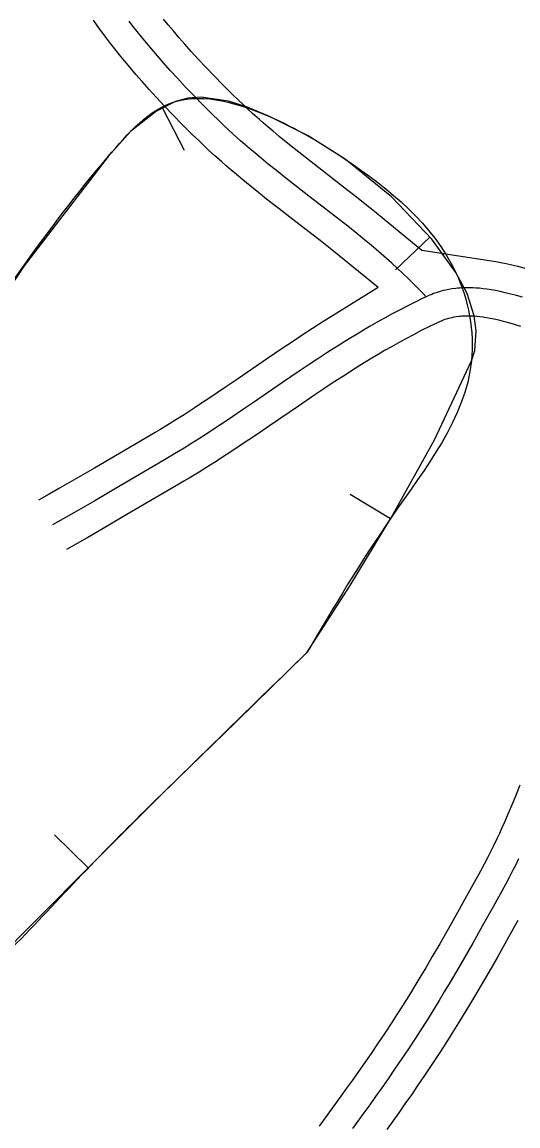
# Model space of a CAD drawing. Extents: x 3297735 to 3335592, y 670436 to 695807.
# Drawn here: x 3317076 to 3317338, y 691316 to 691901 of the extents above; entities that cross this region are included whole.
import ezdxf

# ---------------------------------------------------------------- set-up
doc = ezdxf.new("R2010")
doc.units = 0
for name, color, linetype in [('V-BORW-LINE', 7, 'Continuous'), ('V-RIVR-EDGE', 7, 'Continuous'), ('V-ROAD-CNTR', 7, 'Continuous')]:
    doc.layers.add(name, color=color, linetype=linetype)

msp = doc.modelspace()

# ---------------------------------------------------------------- linework, layer by layer
at = {"layer": 'V-BORW-LINE'}
for p, q in [((3317150.04, 691855.71), (3317161.43, 691833.45)), ((3317291.58, 691787.22), (3317273.42, 691770.04)), ((3317270.71, 691637.98), (3317249.29, 691650.89)), ((3317110.64, 691452.96), (3317092.87, 691470.55))]:
    msp.add_line(p, q, dxfattribs=at)
for points in [[(3317226.65, 691567.3), (3317249.43, 691602.69), (3317271.22, 691638.83), (3317294.04, 691679.84), (3317313.57, 691721.71), (3317315.31, 691727.26), (3317316.12, 691737.56), (3317315.07, 691745.54), (3317311.25, 691757.43), (3317305.27, 691768.61), (3317292.53, 691786.22), (3317271.27, 691808.68), (3317246.79, 691828.54), (3317227.19, 691841.03), (3317206.63, 691851.24), (3317194.46, 691856.29), (3317184.87, 691859.34), (3317170.46, 691861.49), (3317163.5, 691861.01), (3317156.87, 691859.21), (3317146.82, 691854.06), (3317133.16, 691843.22), (3317121.25, 691830.05), (3317076.73, 691772.03), (3317036.33, 691711.98)], [(3317041.21, 691382.77), (3317078.93, 691420.92), (3317116.66, 691459.04), (3317134.16, 691476.55), (3317151.67, 691494.05), (3317189.18, 691530.62), (3317226.65, 691567.3)]]:
    msp.add_lwpolyline(points, dxfattribs=at)
msp.add_spline([(3317226.65, 691567.3), (3317271.22, 691638.83), (3317313.57, 691721.71), (3317305.27, 691768.61), (3317246.79, 691828.54), (3317206.63, 691851.24), (3317156.87, 691859.21), (3317121.25, 691830.05), (3317036.33, 691711.98), (3316920.77, 691510.23), (3316900.03, 691463), (3316889.31, 691410.98), (3316900.59, 691368.85), (3316925.08, 691338.94), (3316970.94, 691342.17), (3317005.57, 691356.54), (3317041.21, 691382.77), (3317116.66, 691459.04), (3317151.67, 691494.05), (3317226.65, 691567.3)], degree=3, dxfattribs=at)
at = {"layer": 'V-RIVR-EDGE'}
msp.add_spline([(3319555.14, 694014.55), (3319548.52, 694002.76), (3319539.36, 693985.79), (3319509.78, 693923.27), (3319496.46, 693903), (3319479.41, 693878.17), (3319464.01, 693854.58), (3319445.27, 693818.98), (3319424.44, 693775.51), (3319406.53, 693740.74), (3319395.69, 693713), (3319386.52, 693693.13), (3319372.79, 693671.61), (3319340.34, 693621.53), (3319316.61, 693580.14), (3319295.79, 693542.89), (3319282.06, 693520.96), (3319271.65, 693502.33), (3319267.89, 693489.49), (3319259.98, 693475.83), (3319250.42, 693465.08), (3319246.25, 693454.32), (3319237.93, 693442.32), (3319231.68, 693428.65), (3319225.43, 693414.99), (3319219.61, 693410.03), (3319205.47, 693391.42), (3319185.09, 693363.28), (3319164.7, 693327.69), (3319143.08, 693301.21), (3319109.39, 693253.21), (3319083.6, 693218.46), (3319061.14, 693187.85), (3319039.52, 693157.64), (3319018.29, 693123.29), (3318994.59, 693091.02), (3318949.68, 693031.86), (3318931.37, 693004.55), (3318913.08, 692981.38), (3318902.25, 692962.76), (3318892.68, 692944.55), (3318876.03, 692916.4), (3318861.86, 692887.84), (3318841.46, 692848.51), (3318822.29, 692807.53), (3318806.46, 692774.41), (3318803.1, 692758.66), (3318804.31, 692744.98), (3318808.02, 692734.61), (3318808.84, 692730.46), (3318817.11, 692725.47), (3318826.63, 692719.23), (3318832.83, 692713), (3318835.72, 692705.53), (3318835.27, 692692.27), (3318829.85, 692681.5), (3318819.88, 692669.09), (3318809.47, 692651.3), (3318783.24, 692602.87), (3318768.67, 692580.52), (3318760.79, 692575.98), (3318753.73, 692573.1), (3318747.11, 692573.94), (3318739.24, 692579.76), (3318735.53, 692585.58), (3318730.56, 692588.49), (3318721.44, 692588.1), (3318700.27, 692573.64), (3318679.48, 692549.66), (3318660.76, 692522.35), (3318646.6, 692493.37), (3318637.03, 692477.64), (3318624.96, 692456.95), (3318607.08, 692434.19), (3318599.98, 692413.49), (3318583.3, 692372.49), (3318565.82, 692342.28), (3318547.09, 692313.73), (3318534.2, 692295.52), (3318512.56, 692258.69), (3318488.02, 692224.76), (3318446.4, 692155.23), (3318418.11, 692112.61), (3318397.31, 692084.47), (3318386.91, 692066.68), (3318376.5, 692048.05), (3318354.44, 692011.22), (3318333.22, 691976.45), (3318316.13, 691940.02), (3318301.57, 691917.67), (3318275.38, 691884.99), (3318265.81, 691873), (3318250.82, 691844.85), (3318236.64, 691808.41), (3318222.07, 691781.09), (3318194.96, 691714.01), (3318179.96, 691684.2), (3318162.07, 691654.82), (3318140.84, 691619.64), (3318130.44, 691603.92), (3318120.89, 691595.24), (3318105.09, 691577.87), (3318090.12, 691558.42), (3318067.68, 691532.37), (3318043.56, 691501.75), (3318020.26, 691465.75), (3317998.21, 691433.06), (3317973.66, 691392.92), (3317962.42, 691371.81), (3317929.95, 691315.1), (3317907.9, 691282.41), (3317889.2, 691263.39), (3317870.48, 691238.16), (3317844.7, 691202.99), (3317833.05, 691186.02), (3317808.09, 691148.78), (3317780.64, 691109.47), (3317756.1, 691076.38), (3317731.98, 691045.35), (3317684.57, 690978.73), (3317668.76, 690954.73), (3317646.3, 690922.04), (3317635.48, 690907.15), (3317629.25, 690900.53), (3317620.1, 690889.36), (3317608.46, 690874.47), (3317601.4, 690867.03), (3317592.67, 690860.42), (3317585.59, 690845.93), (3317576.86, 690836), (3317565.64, 690821.11), (3317549.42, 690801.25), (3317522.4, 690767.75), (3317502.45, 690745), (3317489.97, 690727.62), (3317482.47, 690713.55), (3317479.54, 690701.12), (3317475.78, 690689.94), (3317474.94, 690683.31), (3317467.87, 690674.21), (3317451.65, 690653.94), (3317427.54, 690622.91), (3317406.33, 690593.95), (3317381.8, 690564.58), (3317328.18, 690504.62), (3317308.23, 690483.11), (3317290.78, 690466.16), (3317272.5, 690446.31), (3317248.81, 690422.74), (3317230.94, 690402.48), (3317202.23, 690356.54), (3317170.21, 690314.34), (3317129.47, 690266.36), (3317099.12, 690227.48), (3317085.82, 690212.59), (3317074.19, 690204.33), (3317063.38, 690189.85), (3317045.08, 690163.78), (3317020.95, 690128.61), (3316996.82, 690093.85), (3316970.63, 690059.1), (3316926.98, 690008.23), (3316891.65, 689970.6), (3316861.71, 689930.05), (3316828.03, 689887.86), (3316809.31, 689860.13), (3316797.25, 689841.93), (3316783.53, 689825.38), (3316737.37, 689762.08), (3316714.9, 689728.98), (3316681.64, 689687.61), (3316661.69, 689665.69), (3316647.97, 689646.66), (3316619.68, 689606.11), (3316602.63, 689581.28), (3316583.49, 689551.9), (3316563.93, 689519.62), (3316547.71, 689499.35), (3316541.89, 689491.9), (3316538.57, 689488.6), (3316532.31, 689474.1), (3316523.16, 689461.28), (3316509.03, 689445.15), (3316500.29, 689431.49), (3316493.22, 689419.9), (3316485.73, 689407.9), (3316486.11, 689397.12), (3316486.48, 689375.57), (3316487.29, 689371.01), (3316491.44, 689370.17), (3316493.5, 689366.43), (3316494.29, 689352.75), (3316496.75, 689341.56), (3316502.54, 689336.57), (3316504.2, 689334.08), (3316504.18, 689328.69), (3316501.27, 689325.8), (3316488.83, 689321.27), (3316487.17, 689319.61), (3316487.16, 689316.71), (3316492.96, 689316.7), (3316502.08, 689318.33), (3316508.3, 689318.32), (3316513.27, 689314.99), (3316516.58, 689314.98), (3316524.87, 689314.55), (3316535.62, 689303.33), (3316544.71, 689293.36), (3316545.54, 689290.04), (3316543.46, 689287.97), (3316525.66, 689296.72), (3316509.92, 689304.22), (3316502.06, 689307.14), (3316490.45, 689308.41), (3316482.58, 689308.02), (3316478.02, 689308.03), (3316473.47, 689311.77), (3316449.46, 689323.85), (3316424.59, 689324.74), (3316401.79, 689323.14), (3316381.47, 689318.22), (3316366.54, 689316.18), (3316352.85, 689311.24), (3316334.16, 689295.54), (3316302.2, 689277.79), (3316275.21, 689257.14), (3316266.49, 689249.28), (3316249.02, 689224.04), (3316230.28, 689191.76), (3316217.78, 689162.78), (3316200.69, 689125.93), (3316182.37, 689092.82), (3316162.8, 689054.73), (3316141.17, 689024.94), (3316114.57, 688996.41), (3316081.77, 688971.62), (3316036.89, 688926.14), (3316007.39, 688897.61), (3315987.04, 688880.67), (3315970.01, 688865.79), (3315959.63, 688858.77), (3315957.13, 688852.14), (3315955.46, 688848.42), (3315953.91, 688835.53)], degree=3, dxfattribs=at)
at = {"layer": 'V-ROAD-CNTR'}
for points in [[(3317264.24, 691760.54), (3317243.38, 691777.57), (3317238.71, 691781.31), (3317234.29, 691784.8), (3317225.85, 691791.37), (3317218.38, 691797.15), (3317211.8, 691802.26), (3317206.01, 691806.8), (3317200.93, 691810.83), (3317196.49, 691814.41), (3317192.61, 691817.6), (3317189.23, 691820.42), (3317186.27, 691822.94), (3317183.69, 691825.16), (3317181.42, 691827.14), (3317177.53, 691830.62), (3317174.6, 691833.3), (3317172.4, 691835.35), (3317169.17, 691838.44), (3317165.95, 691841.59), (3317160.66, 691846.91), (3317155.73, 691851.96), (3317151.16, 691856.76), (3317146.91, 691861.31), (3317142.97, 691865.63), (3317139.33, 691869.72), (3317135.95, 691873.59), (3317132.83, 691877.25), (3317129.94, 691880.71), (3317127.27, 691883.98), (3317124.8, 691887.07), (3317122.52, 691889.99), (3317120.41, 691892.74), (3317118.46, 691895.34), (3317116.66, 691897.79), (3317115, 691900.09), (3317113.46, 691902.27)], [(3317289.58, 691755.69), (3317288.01, 691757.37), (3317286.44, 691759), (3317283.32, 691762.18), (3317280.26, 691765.21), (3317277.24, 691768.1), (3317274.28, 691770.85), (3317271.39, 691773.49), (3317268.55, 691776.01), (3317265.78, 691778.43), (3317263.07, 691780.75), (3317260.43, 691782.98), (3317257.85, 691785.13), (3317252.81, 691789.24), (3317248.05, 691793.05), (3317243.55, 691796.6), (3317235.05, 691803.22), (3317227.57, 691809.01), (3317221.02, 691814.09), (3317215.3, 691818.57), (3317210.31, 691822.54), (3317205.96, 691826.05), (3317202.18, 691829.15), (3317198.89, 691831.9), (3317196.02, 691834.33), (3317193.53, 691836.48), (3317191.36, 691838.38), (3317187.59, 691841.75), (3317184.78, 691844.31), (3317182.7, 691846.26), (3317179.59, 691849.22), (3317176.52, 691852.23), (3317171.34, 691857.44), (3317166.53, 691862.37), (3317162.07, 691867.05), (3317157.94, 691871.48), (3317154.11, 691875.67), (3317150.58, 691879.64), (3317147.31, 691883.38), (3317144.29, 691886.92), (3317141.51, 691890.26), (3317138.94, 691893.4), (3317136.57, 691896.37), (3317134.39, 691899.17), (3317132.37, 691901.8)], [(3317287.31, 691780.14), (3317267.39, 691796.7), (3317262.24, 691800.9), (3317257.38, 691804.8), (3317252.8, 691808.41), (3317244.24, 691815.07), (3317236.76, 691820.87), (3317230.24, 691825.92), (3317224.59, 691830.35), (3317219.68, 691834.25), (3317215.43, 691837.68), (3317211.74, 691840.71), (3317208.54, 691843.38), (3317205.77, 691845.73), (3317203.37, 691847.81), (3317201.29, 691849.62), (3317197.65, 691852.88), (3317194.96, 691855.33), (3317192.99, 691857.17), (3317190.02, 691860.01), (3317187.09, 691862.88), (3317182.03, 691867.96), (3317177.33, 691872.78), (3317172.98, 691877.34), (3317168.96, 691881.65), (3317165.25, 691885.72), (3317161.83, 691889.56), (3317158.67, 691893.18), (3317155.76, 691896.59), (3317153.08, 691899.8), (3317150.61, 691902.83)], [(3317382.59, 691758.36), (3317379.89, 691758.99), (3317377.4, 691759.63), (3317374.96, 691760.3), (3317372.55, 691760.99), (3317370.21, 691761.7), (3317365.52, 691763.17), (3317356.49, 691766.12), (3317352.45, 691767.44), (3317348.58, 691768.66), (3317344.91, 691769.77), (3317341.42, 691770.78), (3317338.1, 691771.67), (3317334.94, 691772.45), (3317331.95, 691773.13), (3317329.11, 691773.7), (3317326.42, 691774.18), (3317287.31, 691780.14)], [(3317264.24, 691760.54), (3317238.63, 691744.69), (3317235.48, 691742.71), (3317229.49, 691738.89), (3317223.93, 691735.25), (3317218.77, 691731.83), (3317213.96, 691728.6), (3317205.06, 691722.56), (3317189.68, 691712.02), (3317183.94, 691708.1), (3317178.93, 691704.71), (3317174.55, 691701.77), (3317170.71, 691699.22), (3317167.36, 691697.02), (3317161.44, 691693.18), (3317156.99, 691690.37), (3317153.66, 691688.3), (3317148.58, 691685.2), (3317146.06, 691683.7), (3317143.48, 691682.18), (3317113.94, 691664.86), (3317106.58, 691660.56), (3317095.51, 691654.15), (3317089.98, 691650.99), (3317084.42, 691647.84)], [(3317340.66, 691755.39), (3317337.4, 691756.32), (3317334.35, 691757.15), (3317331.49, 691757.85), (3317328.82, 691758.46), (3317326.31, 691758.96), (3317323.97, 691759.38), (3317321.78, 691759.71), (3317319.73, 691759.97), (3317317.82, 691760.17), (3317316.02, 691760.31), (3317314.34, 691760.4), (3317312.77, 691760.44), (3317311.3, 691760.45), (3317309.92, 691760.43), (3317308.64, 691760.37), (3317307.43, 691760.3), (3317306.3, 691760.21), (3317305.24, 691760.1), (3317303.27, 691759.83), (3317301.54, 691759.54), (3317300.03, 691759.24), (3317298.72, 691758.93), (3317297.57, 691758.63), (3317296.56, 691758.35), (3317294.81, 691757.79), (3317293.5, 691757.33), (3317292.52, 691756.96), (3317291.05, 691756.35), (3317289.58, 691755.69), (3317287.17, 691754.54), (3317284.82, 691753.4), (3317280.23, 691751.11), (3317275.84, 691748.84), (3317271.64, 691746.6), (3317267.61, 691744.39), (3317263.74, 691742.22), (3317260.03, 691740.08), (3317256.46, 691737.99), (3317253.03, 691735.93), (3317249.74, 691733.92), (3317246.56, 691731.96), (3317243.51, 691730.04), (3317237.63, 691726.28), (3317232.17, 691722.72), (3317227.09, 691719.35), (3317222.35, 691716.17), (3317213.52, 691710.17), (3317198.15, 691699.64), (3317192.38, 691695.7), (3317187.32, 691692.27), (3317182.88, 691689.29), (3317178.98, 691686.7), (3317175.55, 691684.45), (3317169.52, 691680.55), (3317164.97, 691677.66), (3317161.53, 691675.52), (3317156.33, 691672.36), (3317153.71, 691670.79), (3317151.07, 691669.24), (3317121.52, 691651.91), (3317114.12, 691647.59), (3317102.99, 691641.15), (3317097.41, 691637.96), (3317091.82, 691634.79)], [(3317339.71, 691740), (3317336.41, 691741), (3317333.38, 691741.87), (3317330.59, 691742.62), (3317328.04, 691743.26), (3317325.68, 691743.79), (3317323.52, 691744.22), (3317321.53, 691744.58), (3317319.7, 691744.85), (3317318.02, 691745.07), (3317316.47, 691745.23), (3317315.05, 691745.34), (3317313.73, 691745.41), (3317312.52, 691745.44), (3317311.4, 691745.45), (3317310.36, 691745.43), (3317309.4, 691745.39), (3317308.51, 691745.34), (3317307.69, 691745.27), (3317307, 691745.2), (3317305.5, 691745), (3317304.28, 691744.79), (3317303.22, 691744.58), (3317302.3, 691744.37), (3317301.5, 691744.16), (3317300.88, 691743.98), (3317299.57, 691743.57), (3317298.67, 691743.25), (3317298.06, 691743.01), (3317297, 691742.58), (3317295.89, 691742.08), (3317293.67, 691741.02), (3317291.44, 691739.94), (3317287.02, 691737.73), (3317282.81, 691735.56), (3317278.77, 691733.4), (3317274.89, 691731.28), (3317271.16, 691729.18), (3317267.57, 691727.12), (3317264.12, 691725.09), (3317260.79, 691723.1), (3317257.59, 691721.14), (3317254.5, 691719.23), (3317251.54, 691717.37), (3317245.77, 691713.68), (3317240.42, 691710.19), (3317235.41, 691706.87), (3317230.74, 691703.74), (3317221.97, 691697.78), (3317206.61, 691687.25), (3317200.81, 691683.29), (3317195.7, 691679.84), (3317191.21, 691676.82), (3317187.25, 691674.19), (3317183.74, 691671.89), (3317177.61, 691667.92), (3317172.94, 691664.96), (3317169.39, 691662.75), (3317164.07, 691659.51), (3317161.36, 691657.89), (3317158.67, 691656.31), (3317129.09, 691638.96), (3317121.65, 691634.62), (3317110.47, 691628.15), (3317104.83, 691624.93), (3317099.22, 691621.74)], [(3317339.21, 691496.77), (3317336.87, 691490.89), (3317334.77, 691485.8), (3317332.89, 691481.37), (3317331.21, 691477.52), (3317329.72, 691474.17), (3317328.39, 691471.26), (3317327.22, 691468.75), (3317325.08, 691464.31), (3317323.46, 691461.02), (3317322.23, 691458.6), (3317320.32, 691454.93), (3317318.35, 691451.27), (3317311.89, 691439.52)], [(3317338.57, 691457.74), (3317336.87, 691454.3), (3317335.57, 691451.74), (3317333.57, 691447.91), (3317331.53, 691444.1), (3317325.03, 691432.29)], [(3317311.92, 691439.58), (3317306.22, 691429.32), (3317301.19, 691420.41), (3317296.76, 691412.65), (3317292.83, 691405.9), (3317289.37, 691400.02), (3317286.31, 691394.9), (3317283.61, 691390.43), (3317281.23, 691386.56), (3317277, 691379.76), (3317273.79, 691374.71), (3317271.37, 691370.95), (3317267.67, 691365.31), (3317263.91, 691359.7), (3317260.47, 691354.65), (3317257.1, 691349.77), (3317253.81, 691345.05), (3317250.61, 691340.5), (3317247.49, 691336.1), (3317244.46, 691331.86), (3317238.51, 691323.66), (3317232.89, 691316.01)], [(3317325.03, 691432.29), (3317319.3, 691421.99), (3317314.24, 691413), (3317309.75, 691405.16), (3317305.78, 691398.33), (3317302.27, 691392.36), (3317299.16, 691387.17), (3317296.42, 691382.63), (3317293.99, 691378.67), (3317289.69, 691371.77), (3317286.42, 691366.62), (3317283.94, 691362.77), (3317280.17, 691357.03), (3317276.34, 691351.31), (3317272.84, 691346.17), (3317269.43, 691341.22), (3317266.1, 691336.45), (3317262.86, 691331.84), (3317259.7, 691327.39), (3317256.63, 691323.09), (3317250.62, 691314.81)], [(3317338.14, 691425), (3317332.39, 691414.66), (3317327.28, 691405.59), (3317322.75, 691397.67), (3317318.73, 691390.75), (3317315.17, 691384.71), (3317312.02, 691379.43), (3317309.23, 691374.83), (3317306.75, 691370.79), (3317302.39, 691363.79), (3317299.06, 691358.54), (3317296.52, 691354.6), (3317292.67, 691348.74), (3317288.77, 691342.91), (3317285.22, 691337.69), (3317281.76, 691332.68), (3317278.39, 691327.85), (3317275.11, 691323.18), (3317271.92, 691318.68), (3317268.8, 691314.33)]]:
    msp.add_lwpolyline(points, dxfattribs=at)

doc.saveas('drawing.dxf')
